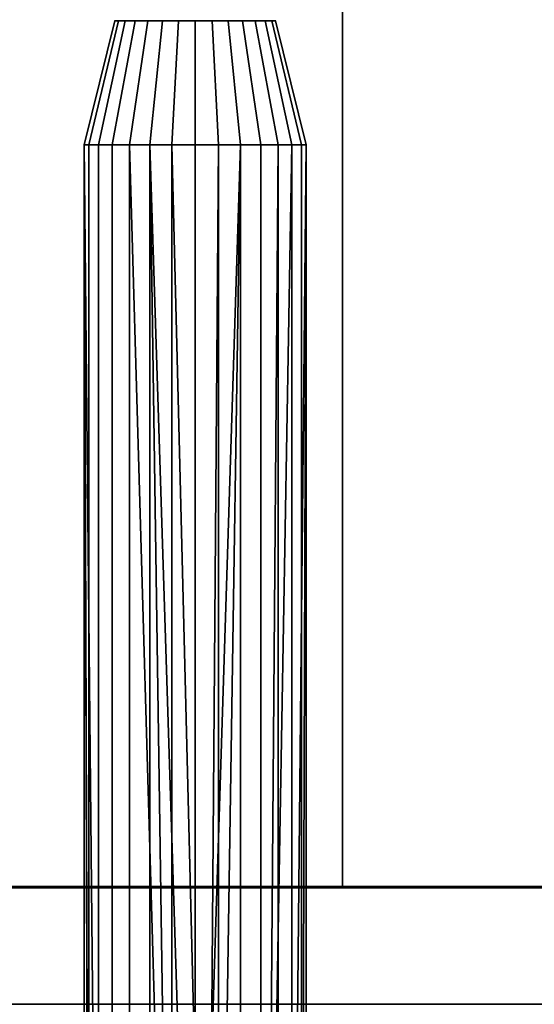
# Model space of a CAD drawing. Header units: millimetres. Extents: x -490 to 6690, y -115 to 152.
# Tile 735 of 1056: x 3430 to 3446, y -10 to 22. Entities that reach past the tile are written whole.
import ezdxf

# ---------------------------------------------------------------- set-up
doc = ezdxf.new("R2010")
doc.units = ezdxf.units.MM
doc.layers.add('151', color=253, linetype='Continuous')

# ---------------------------------------------------------------- blocks, each defined once
blk = doc.blocks.new('UG_SURFACE_003')
at = {"layer": '151', "color": 252, "linetype": 'Continuous', "lineweight": 35}
for points in [[(3590, -6.2, 2202.5), (3590, 133.2, 2202.5), (2410, 133.2, 2202.5), (2410, -6.2, 2202.5)], [(2560, -6.2, 2052.5), (2560, 133.2, 2052.5), (3440, 133.2, 2052.5), (3440, -6.2, 2052.5)], [(3440, -6.2, -7.5), (3440, 133.2, -7.5), (3590, 133.2, -7.5), (3590, -6.2, -7.5)], [(3440, -6.2, 2052.5), (3440, 133.2, 2052.5), (3440, 133.2, -7.5), (3440, -6.2, -7.5)], [(3590, -6.2, 2202.5), (2410, -6.2, 2202.5), (2560, -6.2, 2052.5), (3440, -6.2, 2052.5)], [(3440, -6.2, 2052.5), (3440, -6.2, -7.5), (3590, -6.2, -7.5), (3590, -6.2, 2202.5)]]:
    blk.add_3dface(points, dxfattribs=at)
blk = doc.blocks.new('UG_SURFACE_018')
at = {"layer": '151', "color": 252, "linetype": 'Continuous', "lineweight": 35}
for points in [[(3431.826, 17.684, 1494.388), (3431.67, 17.684, 1495.876), (3432.664, 21.684, 1495.772), (3432.777, 21.684, 1494.696)], [(3431.67, 17.684, 1495.876), (3432.132, 17.684, 1497.3), (3432.998, 21.684, 1496.8), (3432.664, 21.684, 1495.772)], [(3431.826, 17.684, 1516.388), (3431.67, 17.684, 1517.876), (3432.664, 21.684, 1517.772), (3432.777, 21.684, 1516.697)], [(3431.67, 17.684, 1517.876), (3432.132, 17.684, 1519.3), (3432.998, 21.684, 1518.8), (3432.664, 21.684, 1517.772)], [(3432.575, 17.684, 1493.091), (3431.826, 17.684, 1494.388), (3432.777, 21.684, 1494.696), (3433.318, 21.684, 1493.76)], [(3432.575, 17.684, 1515.091), (3431.826, 17.684, 1516.388), (3432.777, 21.684, 1516.697), (3433.318, 21.684, 1515.76)], [(3432.132, 17.684, 1497.3), (3433.134, 17.684, 1498.412), (3433.722, 21.684, 1497.603), (3432.998, 21.684, 1496.8)], [(3432.132, 17.684, 1519.3), (3433.134, 17.684, 1520.412), (3433.722, 21.684, 1519.603), (3432.998, 21.684, 1518.8)], [(3433.786, 17.684, 1492.211), (3432.575, 17.684, 1493.091), (3433.318, 21.684, 1493.76), (3434.192, 21.684, 1493.125)], [(3433.786, 17.684, 1514.211), (3432.575, 17.684, 1515.091), (3433.318, 21.684, 1515.76), (3434.192, 21.684, 1515.125)], [(3433.318, 21.684, 1493.76), (3432.777, 21.684, 1494.696), (3432.664, 21.684, 1495.772), (3435.25, 21.684, 1495.5)], [(3432.664, 21.684, 1495.772), (3432.998, 21.684, 1496.8), (3433.722, 21.684, 1497.603), (3435.25, 21.684, 1495.5)], [(3433.318, 21.684, 1515.76), (3432.777, 21.684, 1516.697), (3432.664, 21.684, 1517.772), (3435.25, 21.684, 1517.5)], [(3432.664, 21.684, 1517.772), (3432.998, 21.684, 1518.8), (3433.722, 21.684, 1519.603), (3435.25, 21.684, 1517.5)], [(3433.134, 17.684, 1498.412), (3434.501, 17.684, 1499.021), (3434.709, 21.684, 1498.043), (3433.722, 21.684, 1497.603)], [(3433.134, 17.684, 1520.412), (3434.501, 17.684, 1521.021), (3434.709, 21.684, 1520.043), (3433.722, 21.684, 1519.603)], [(3435.25, 21.684, 1495.5), (3434.192, 21.684, 1493.125), (3433.318, 21.684, 1493.76)], [(3435.25, 21.684, 1517.5), (3434.192, 21.684, 1515.125), (3433.318, 21.684, 1515.76)], [(3433.722, 21.684, 1497.603), (3434.709, 21.684, 1498.043), (3435.791, 21.684, 1498.043), (3435.25, 21.684, 1495.5)], [(3433.722, 21.684, 1519.603), (3434.709, 21.684, 1520.043), (3435.791, 21.684, 1520.043), (3435.25, 21.684, 1517.5)], [(3435.25, 17.684, 1491.9), (3433.786, 17.684, 1492.211), (3434.192, 21.684, 1493.125), (3435.25, 21.684, 1492.9)], [(3435.25, 17.684, 1513.9), (3433.786, 17.684, 1514.211), (3434.192, 21.684, 1515.125), (3435.25, 21.684, 1514.9)], [(3436.307, 21.684, 1493.125), (3435.25, 21.684, 1492.9), (3434.192, 21.684, 1493.125), (3435.25, 21.684, 1495.5)], [(3436.307, 21.684, 1515.125), (3435.25, 21.684, 1514.9), (3434.192, 21.684, 1515.125), (3435.25, 21.684, 1517.5)], [(3434.501, 17.684, 1499.021), (3435.998, 17.684, 1499.021), (3435.791, 21.684, 1498.043), (3434.709, 21.684, 1498.043)], [(3434.501, 17.684, 1521.021), (3435.998, 17.684, 1521.021), (3435.791, 21.684, 1520.043), (3434.709, 21.684, 1520.043)], [(3435.791, 21.684, 1498.043), (3436.778, 21.684, 1497.603), (3437.502, 21.684, 1496.8), (3435.25, 21.684, 1495.5)], [(3437.502, 21.684, 1496.8), (3437.836, 21.684, 1495.772), (3437.723, 21.684, 1494.696), (3435.25, 21.684, 1495.5)], [(3437.723, 21.684, 1494.696), (3437.182, 21.684, 1493.76), (3436.307, 21.684, 1493.125), (3435.25, 21.684, 1495.5)], [(3436.714, 17.684, 1492.211), (3435.25, 17.684, 1491.9), (3435.25, 21.684, 1492.9), (3436.307, 21.684, 1493.125)], [(3436.714, 17.684, 1514.211), (3435.25, 17.684, 1513.9), (3435.25, 21.684, 1514.9), (3436.307, 21.684, 1515.125)], [(3435.791, 21.684, 1520.043), (3436.778, 21.684, 1519.603), (3437.502, 21.684, 1518.8), (3435.25, 21.684, 1517.5)], [(3437.502, 21.684, 1518.8), (3437.836, 21.684, 1517.772), (3437.723, 21.684, 1516.697), (3435.25, 21.684, 1517.5)], [(3437.723, 21.684, 1516.697), (3437.182, 21.684, 1515.76), (3436.307, 21.684, 1515.125), (3435.25, 21.684, 1517.5)], [(3435.998, 17.684, 1499.021), (3437.366, 17.684, 1498.412), (3436.778, 21.684, 1497.603), (3435.791, 21.684, 1498.043)], [(3435.998, 17.684, 1521.021), (3437.366, 17.684, 1520.412), (3436.778, 21.684, 1519.603), (3435.791, 21.684, 1520.043)], [(3437.925, 17.684, 1493.091), (3436.714, 17.684, 1492.211), (3436.307, 21.684, 1493.125), (3437.182, 21.684, 1493.76)], [(3437.925, 17.684, 1515.091), (3436.714, 17.684, 1514.211), (3436.307, 21.684, 1515.125), (3437.182, 21.684, 1515.76)], [(3437.366, 17.684, 1498.412), (3438.368, 17.684, 1497.3), (3437.502, 21.684, 1496.8), (3436.778, 21.684, 1497.603)], [(3437.366, 17.684, 1520.412), (3438.368, 17.684, 1519.3), (3437.502, 21.684, 1518.8), (3436.778, 21.684, 1519.603)], [(3438.674, 17.684, 1494.388), (3437.925, 17.684, 1493.091), (3437.182, 21.684, 1493.76), (3437.723, 21.684, 1494.696)], [(3438.674, 17.684, 1516.388), (3437.925, 17.684, 1515.091), (3437.182, 21.684, 1515.76), (3437.723, 21.684, 1516.697)], [(3438.368, 17.684, 1497.3), (3438.83, 17.684, 1495.876), (3437.836, 21.684, 1495.772), (3437.502, 21.684, 1496.8)], [(3438.368, 17.684, 1519.3), (3438.83, 17.684, 1517.876), (3437.836, 21.684, 1517.772), (3437.502, 21.684, 1518.8)], [(3438.83, 17.684, 1495.876), (3438.674, 17.684, 1494.388), (3437.723, 21.684, 1494.696), (3437.836, 21.684, 1495.772)], [(3438.83, 17.684, 1517.876), (3438.674, 17.684, 1516.388), (3437.723, 21.684, 1516.697), (3437.836, 21.684, 1517.772)], [(3431.67, 17.684, 1495.876), (3431.826, 17.684, 1494.388), (3431.826, -29.143, 1494.388)], [(3431.826, -29.143, 1494.388), (3431.67, -29.226, 1495.118), (3431.67, 17.684, 1495.876)], [(3431.67, 17.684, 1495.876), (3431.828, -29.143, 1496.617), (3432.132, -28.995, 1497.3)], [(3431.67, 17.684, 1495.876), (3431.67, -29.226, 1495.876), (3431.828, -29.143, 1496.617)], [(3432.132, -28.995, 1497.3), (3432.132, 17.684, 1497.3), (3431.67, 17.684, 1495.876)], [(3431.67, -29.226, 1495.118), (3431.67, -29.226, 1495.876), (3431.67, 17.684, 1495.876)], [(3431.67, 17.684, 1517.876), (3431.826, 17.684, 1516.388), (3431.826, -29.143, 1516.388)], [(3431.826, -29.143, 1516.388), (3431.67, -29.226, 1517.118), (3431.67, 17.684, 1517.876)], [(3431.67, 17.684, 1517.876), (3431.828, -29.143, 1518.618), (3432.132, -28.995, 1519.3)], [(3431.67, 17.684, 1517.876), (3431.67, -29.226, 1517.876), (3431.828, -29.143, 1518.618)], [(3432.132, -28.995, 1519.3), (3432.132, 17.684, 1519.3), (3431.67, 17.684, 1517.876)], [(3431.67, -29.226, 1517.118), (3431.67, -29.226, 1517.876), (3431.67, 17.684, 1517.876)], [(3431.826, -29.143, 1494.388), (3431.826, 17.684, 1494.388), (3432.575, 17.684, 1493.091), (3432.575, -28.81, 1493.091)], [(3431.826, -29.143, 1516.388), (3431.826, 17.684, 1516.388), (3432.575, 17.684, 1515.091), (3432.575, -28.81, 1515.091)], [(3433.134, -28.621, 1498.412), (3433.134, 17.684, 1498.412), (3432.132, 17.684, 1497.3), (3432.132, -28.995, 1497.3)], [(3433.134, -28.621, 1520.412), (3433.134, 17.684, 1520.412), (3432.132, 17.684, 1519.3), (3432.132, -28.995, 1519.3)], [(3432.575, -28.81, 1493.091), (3432.575, 17.684, 1493.091), (3433.786, 17.684, 1492.211), (3433.786, -28.461, 1492.211)], [(3432.575, -28.81, 1515.091), (3432.575, 17.684, 1515.091), (3433.786, 17.684, 1514.211), (3433.786, -28.461, 1514.211)], [(3433.134, 17.684, 1498.412), (3433.134, -28.621, 1498.412), (3434.467, -28.361, 1499.006)], [(3434.467, -28.361, 1499.006), (3434.501, -28.354, 1499.021), (3434.501, 17.684, 1499.021), (3433.134, 17.684, 1498.412)], [(3433.134, 17.684, 1520.412), (3433.134, -28.621, 1520.412), (3434.467, -28.361, 1521.006)], [(3434.467, -28.361, 1521.006), (3434.501, -28.354, 1521.021), (3434.501, 17.684, 1521.021), (3433.134, 17.684, 1520.412)], [(3433.786, 17.684, 1492.211), (3435.25, 17.684, 1491.9), (3435.25, -28.316, 1491.9)], [(3435.25, -28.316, 1491.9), (3434.466, -28.357, 1491.986), (3433.786, 17.684, 1492.211)], [(3434.466, -28.357, 1491.986), (3433.786, -28.461, 1492.211), (3433.786, 17.684, 1492.211)], [(3433.786, 17.684, 1514.211), (3435.25, 17.684, 1513.9), (3435.25, -28.316, 1513.9)], [(3435.25, -28.316, 1513.9), (3434.466, -28.357, 1513.986), (3433.786, 17.684, 1514.211)], [(3434.466, -28.357, 1513.986), (3433.786, -28.461, 1514.211), (3433.786, 17.684, 1514.211)], [(3434.501, 17.684, 1499.021), (3434.501, -28.354, 1499.021), (3435.647, -28.327, 1499.078)], [(3435.647, -28.327, 1499.078), (3435.998, 17.684, 1499.021), (3434.501, 17.684, 1499.021)], [(3434.501, 17.684, 1521.021), (3434.501, -28.354, 1521.021), (3435.647, -28.327, 1521.078)], [(3435.647, -28.327, 1521.078), (3435.998, 17.684, 1521.021), (3434.501, 17.684, 1521.021)], [(3436.714, 17.684, 1492.211), (3436.004, -28.354, 1491.98), (3435.25, -28.316, 1491.9)], [(3435.25, -28.316, 1491.9), (3435.25, 17.684, 1491.9), (3436.714, 17.684, 1492.211)], [(3436.714, 17.684, 1514.211), (3436.004, -28.354, 1513.98), (3435.25, -28.316, 1513.9)], [(3435.25, -28.316, 1513.9), (3435.25, 17.684, 1513.9), (3436.714, 17.684, 1514.211)], [(3435.647, -28.327, 1499.078), (3435.998, -28.354, 1499.021), (3435.998, 17.684, 1499.021)], [(3435.647, -28.327, 1521.078), (3435.998, -28.354, 1521.021), (3435.998, 17.684, 1521.021)], [(3437.366, -28.621, 1498.412), (3437.366, 17.684, 1498.412), (3435.998, 17.684, 1499.021), (3435.998, -28.354, 1499.021)], [(3437.366, -28.621, 1520.412), (3437.366, 17.684, 1520.412), (3435.998, 17.684, 1521.021), (3435.998, -28.354, 1521.021)], [(3436.714, 17.684, 1492.211), (3436.714, -28.461, 1492.211), (3436.004, -28.354, 1491.98)], [(3436.714, 17.684, 1514.211), (3436.714, -28.461, 1514.211), (3436.004, -28.354, 1513.98)], [(3437.561, -28.705, 1492.827), (3436.714, -28.461, 1492.211), (3436.714, 17.684, 1492.211), (3437.925, 17.684, 1493.091)], [(3437.561, -28.705, 1514.827), (3436.714, -28.461, 1514.211), (3436.714, 17.684, 1514.211), (3437.925, 17.684, 1515.091)], [(3438.368, 17.684, 1497.3), (3437.366, 17.684, 1498.412), (3437.366, -28.621, 1498.412), (3437.563, -28.695, 1498.193)], [(3438.368, 17.684, 1519.3), (3437.366, 17.684, 1520.412), (3437.366, -28.621, 1520.412), (3437.563, -28.695, 1520.193)], [(3437.925, 17.684, 1493.091), (3437.925, -28.81, 1493.091), (3437.561, -28.705, 1492.827)], [(3437.925, 17.684, 1515.091), (3437.925, -28.81, 1515.091), (3437.561, -28.705, 1514.827)], [(3437.563, -28.695, 1498.193), (3438.368, -28.995, 1497.3), (3438.368, 17.684, 1497.3)], [(3437.563, -28.695, 1520.193), (3438.368, -28.995, 1519.3), (3438.368, 17.684, 1519.3)], [(3437.925, -28.81, 1493.091), (3437.925, 17.684, 1493.091), (3438.674, 17.684, 1494.388), (3438.674, -29.143, 1494.388)], [(3437.925, -28.81, 1515.091), (3437.925, 17.684, 1515.091), (3438.674, 17.684, 1516.388), (3438.674, -29.143, 1516.388)], [(3438.83, 17.684, 1495.876), (3438.368, 17.684, 1497.3), (3438.368, -28.995, 1497.3)], [(3438.368, -28.995, 1497.3), (3438.672, -29.143, 1496.617), (3438.83, 17.684, 1495.876)], [(3438.83, 17.684, 1517.876), (3438.368, 17.684, 1519.3), (3438.368, -28.995, 1519.3)], [(3438.368, -28.995, 1519.3), (3438.672, -29.143, 1518.617), (3438.83, 17.684, 1517.876)], [(3438.672, -29.143, 1496.617), (3438.83, -29.226, 1495.876), (3438.83, 17.684, 1495.876)], [(3438.672, -29.143, 1518.617), (3438.83, -29.226, 1517.876), (3438.83, 17.684, 1517.876)], [(3438.83, 17.684, 1495.876), (3438.83, -29.226, 1495.124), (3438.674, -29.143, 1494.388)], [(3438.674, -29.143, 1494.388), (3438.674, 17.684, 1494.388), (3438.83, 17.684, 1495.876)], [(3438.83, 17.684, 1517.876), (3438.83, -29.226, 1517.124), (3438.674, -29.143, 1516.388)], [(3438.674, -29.143, 1516.388), (3438.674, 17.684, 1516.388), (3438.83, 17.684, 1517.876)], [(3438.83, 17.684, 1495.876), (3438.83, -29.226, 1495.876), (3438.83, -29.226, 1495.124)], [(3438.83, 17.684, 1517.876), (3438.83, -29.226, 1517.876), (3438.83, -29.226, 1517.124)]]:
    blk.add_3dface(points, dxfattribs=at)
blk = doc.blocks.new('UG_SURFACE_019')
at = {"layer": '151', "color": 252, "linetype": 'Continuous', "lineweight": 35}
for points in [[(3431.826, 17.684, 1744.388), (3431.67, 17.684, 1745.876), (3432.664, 21.684, 1745.772), (3432.777, 21.684, 1744.696)], [(3431.67, 17.684, 1745.876), (3432.132, 17.684, 1747.3), (3432.998, 21.684, 1746.8), (3432.664, 21.684, 1745.772)], [(3431.826, 17.684, 1766.388), (3431.67, 17.684, 1767.876), (3432.664, 21.684, 1767.772), (3432.777, 21.684, 1766.697)], [(3431.67, 17.684, 1767.876), (3432.132, 17.684, 1769.3), (3432.998, 21.684, 1768.8), (3432.664, 21.684, 1767.772)], [(3432.575, 17.684, 1743.091), (3431.826, 17.684, 1744.388), (3432.777, 21.684, 1744.696), (3433.318, 21.684, 1743.76)], [(3432.575, 17.684, 1765.091), (3431.826, 17.684, 1766.388), (3432.777, 21.684, 1766.697), (3433.318, 21.684, 1765.76)], [(3432.132, 17.684, 1747.3), (3433.134, 17.684, 1748.412), (3433.722, 21.684, 1747.603), (3432.998, 21.684, 1746.8)], [(3432.132, 17.684, 1769.3), (3433.134, 17.684, 1770.412), (3433.722, 21.684, 1769.603), (3432.998, 21.684, 1768.8)], [(3433.786, 17.684, 1742.211), (3432.575, 17.684, 1743.091), (3433.318, 21.684, 1743.76), (3434.192, 21.684, 1743.125)], [(3433.786, 17.684, 1764.211), (3432.575, 17.684, 1765.091), (3433.318, 21.684, 1765.76), (3434.192, 21.684, 1765.125)], [(3433.318, 21.684, 1743.76), (3432.777, 21.684, 1744.696), (3432.664, 21.684, 1745.772), (3435.25, 21.684, 1745.5)], [(3432.664, 21.684, 1745.772), (3432.998, 21.684, 1746.8), (3433.722, 21.684, 1747.603), (3435.25, 21.684, 1745.5)], [(3433.318, 21.684, 1765.76), (3432.777, 21.684, 1766.697), (3432.664, 21.684, 1767.772), (3435.25, 21.684, 1767.5)], [(3432.664, 21.684, 1767.772), (3432.998, 21.684, 1768.8), (3433.722, 21.684, 1769.603), (3435.25, 21.684, 1767.5)], [(3433.134, 17.684, 1748.412), (3434.501, 17.684, 1749.021), (3434.709, 21.684, 1748.043), (3433.722, 21.684, 1747.603)], [(3433.134, 17.684, 1770.412), (3434.501, 17.684, 1771.021), (3434.709, 21.684, 1770.043), (3433.722, 21.684, 1769.603)], [(3435.25, 21.684, 1745.5), (3434.192, 21.684, 1743.125), (3433.318, 21.684, 1743.76)], [(3435.25, 21.684, 1767.5), (3434.192, 21.684, 1765.125), (3433.318, 21.684, 1765.76)], [(3433.722, 21.684, 1747.603), (3434.709, 21.684, 1748.043), (3435.791, 21.684, 1748.043), (3435.25, 21.684, 1745.5)], [(3433.722, 21.684, 1769.603), (3434.709, 21.684, 1770.043), (3435.791, 21.684, 1770.043), (3435.25, 21.684, 1767.5)], [(3435.25, 17.684, 1741.9), (3433.786, 17.684, 1742.211), (3434.192, 21.684, 1743.125), (3435.25, 21.684, 1742.9)], [(3435.25, 17.684, 1763.9), (3433.786, 17.684, 1764.211), (3434.192, 21.684, 1765.125), (3435.25, 21.684, 1764.9)], [(3436.307, 21.684, 1743.125), (3435.25, 21.684, 1742.9), (3434.192, 21.684, 1743.125), (3435.25, 21.684, 1745.5)], [(3436.307, 21.684, 1765.125), (3435.25, 21.684, 1764.9), (3434.192, 21.684, 1765.125), (3435.25, 21.684, 1767.5)], [(3434.501, 17.684, 1749.021), (3435.998, 17.684, 1749.021), (3435.791, 21.684, 1748.043), (3434.709, 21.684, 1748.043)], [(3434.501, 17.684, 1771.021), (3435.998, 17.684, 1771.021), (3435.791, 21.684, 1770.043), (3434.709, 21.684, 1770.043)], [(3435.791, 21.684, 1748.043), (3436.778, 21.684, 1747.603), (3437.502, 21.684, 1746.8), (3435.25, 21.684, 1745.5)], [(3437.502, 21.684, 1746.8), (3437.836, 21.684, 1745.772), (3437.723, 21.684, 1744.696), (3435.25, 21.684, 1745.5)], [(3437.723, 21.684, 1744.696), (3437.182, 21.684, 1743.76), (3436.307, 21.684, 1743.125), (3435.25, 21.684, 1745.5)], [(3436.714, 17.684, 1742.211), (3435.25, 17.684, 1741.9), (3435.25, 21.684, 1742.9), (3436.307, 21.684, 1743.125)], [(3436.714, 17.684, 1764.211), (3435.25, 17.684, 1763.9), (3435.25, 21.684, 1764.9), (3436.307, 21.684, 1765.125)], [(3435.791, 21.684, 1770.043), (3436.778, 21.684, 1769.603), (3437.502, 21.684, 1768.8), (3435.25, 21.684, 1767.5)], [(3437.502, 21.684, 1768.8), (3437.836, 21.684, 1767.772), (3437.723, 21.684, 1766.697), (3435.25, 21.684, 1767.5)], [(3437.723, 21.684, 1766.697), (3437.182, 21.684, 1765.76), (3436.307, 21.684, 1765.125), (3435.25, 21.684, 1767.5)], [(3435.998, 17.684, 1749.021), (3437.366, 17.684, 1748.412), (3436.778, 21.684, 1747.603), (3435.791, 21.684, 1748.043)], [(3435.998, 17.684, 1771.021), (3437.366, 17.684, 1770.412), (3436.778, 21.684, 1769.603), (3435.791, 21.684, 1770.043)], [(3437.925, 17.684, 1743.091), (3436.714, 17.684, 1742.211), (3436.307, 21.684, 1743.125), (3437.182, 21.684, 1743.76)], [(3437.925, 17.684, 1765.091), (3436.714, 17.684, 1764.211), (3436.307, 21.684, 1765.125), (3437.182, 21.684, 1765.76)], [(3437.366, 17.684, 1748.412), (3438.368, 17.684, 1747.3), (3437.502, 21.684, 1746.8), (3436.778, 21.684, 1747.603)], [(3437.366, 17.684, 1770.412), (3438.368, 17.684, 1769.3), (3437.502, 21.684, 1768.8), (3436.778, 21.684, 1769.603)], [(3438.674, 17.684, 1744.388), (3437.925, 17.684, 1743.091), (3437.182, 21.684, 1743.76), (3437.723, 21.684, 1744.696)], [(3438.674, 17.684, 1766.388), (3437.925, 17.684, 1765.091), (3437.182, 21.684, 1765.76), (3437.723, 21.684, 1766.697)], [(3438.368, 17.684, 1747.3), (3438.83, 17.684, 1745.876), (3437.836, 21.684, 1745.772), (3437.502, 21.684, 1746.8)], [(3438.368, 17.684, 1769.3), (3438.83, 17.684, 1767.876), (3437.836, 21.684, 1767.772), (3437.502, 21.684, 1768.8)], [(3438.83, 17.684, 1745.876), (3438.674, 17.684, 1744.388), (3437.723, 21.684, 1744.696), (3437.836, 21.684, 1745.772)], [(3438.83, 17.684, 1767.876), (3438.674, 17.684, 1766.388), (3437.723, 21.684, 1766.697), (3437.836, 21.684, 1767.772)], [(3431.67, 17.684, 1745.876), (3431.826, 17.684, 1744.388), (3431.826, -29.143, 1744.388)], [(3431.826, -29.143, 1744.388), (3431.67, -29.226, 1745.118), (3431.67, 17.684, 1745.876)], [(3431.67, 17.684, 1745.876), (3431.828, -29.143, 1746.617), (3432.132, -28.995, 1747.3)], [(3431.67, 17.684, 1745.876), (3431.67, -29.226, 1745.876), (3431.828, -29.143, 1746.617)], [(3432.132, -28.995, 1747.3), (3432.132, 17.684, 1747.3), (3431.67, 17.684, 1745.876)], [(3431.67, -29.226, 1745.118), (3431.67, -29.226, 1745.876), (3431.67, 17.684, 1745.876)], [(3431.67, 17.684, 1767.876), (3431.826, 17.684, 1766.388), (3431.826, -29.143, 1766.388)], [(3431.826, -29.143, 1766.388), (3431.67, -29.226, 1767.118), (3431.67, 17.684, 1767.876)], [(3431.67, 17.684, 1767.876), (3431.828, -29.143, 1768.618), (3432.132, -28.995, 1769.3)], [(3431.67, 17.684, 1767.876), (3431.67, -29.226, 1767.876), (3431.828, -29.143, 1768.618)], [(3432.132, -28.995, 1769.3), (3432.132, 17.684, 1769.3), (3431.67, 17.684, 1767.876)], [(3431.67, -29.226, 1767.118), (3431.67, -29.226, 1767.876), (3431.67, 17.684, 1767.876)], [(3431.826, -29.143, 1744.388), (3431.826, 17.684, 1744.388), (3432.575, 17.684, 1743.091), (3432.575, -28.81, 1743.091)], [(3431.826, -29.143, 1766.388), (3431.826, 17.684, 1766.388), (3432.575, 17.684, 1765.091), (3432.575, -28.81, 1765.091)], [(3433.134, -28.621, 1748.412), (3433.134, 17.684, 1748.412), (3432.132, 17.684, 1747.3), (3432.132, -28.995, 1747.3)], [(3433.134, -28.621, 1770.412), (3433.134, 17.684, 1770.412), (3432.132, 17.684, 1769.3), (3432.132, -28.995, 1769.3)], [(3432.575, -28.81, 1743.091), (3432.575, 17.684, 1743.091), (3433.786, 17.684, 1742.211), (3433.786, -28.461, 1742.211)], [(3432.575, -28.81, 1765.091), (3432.575, 17.684, 1765.091), (3433.786, 17.684, 1764.211), (3433.786, -28.461, 1764.211)], [(3433.134, 17.684, 1748.412), (3433.134, -28.621, 1748.412), (3434.467, -28.361, 1749.006)], [(3434.467, -28.361, 1749.006), (3434.501, -28.354, 1749.021), (3434.501, 17.684, 1749.021), (3433.134, 17.684, 1748.412)], [(3433.134, 17.684, 1770.412), (3433.134, -28.621, 1770.412), (3434.467, -28.361, 1771.006)], [(3434.467, -28.361, 1771.006), (3434.501, -28.354, 1771.021), (3434.501, 17.684, 1771.021), (3433.134, 17.684, 1770.412)], [(3433.786, 17.684, 1742.211), (3435.25, 17.684, 1741.9), (3435.25, -28.316, 1741.9)], [(3435.25, -28.316, 1741.9), (3434.466, -28.357, 1741.986), (3433.786, 17.684, 1742.211)], [(3434.466, -28.357, 1741.986), (3433.786, -28.461, 1742.211), (3433.786, 17.684, 1742.211)], [(3433.786, 17.684, 1764.211), (3435.25, 17.684, 1763.9), (3435.25, -28.316, 1763.9)], [(3435.25, -28.316, 1763.9), (3434.466, -28.357, 1763.986), (3433.786, 17.684, 1764.211)], [(3434.466, -28.357, 1763.986), (3433.786, -28.461, 1764.211), (3433.786, 17.684, 1764.211)], [(3434.501, 17.684, 1749.021), (3434.501, -28.354, 1749.021), (3435.647, -28.327, 1749.078)], [(3435.647, -28.327, 1749.078), (3435.998, 17.684, 1749.021), (3434.501, 17.684, 1749.021)], [(3434.501, 17.684, 1771.021), (3434.501, -28.354, 1771.021), (3435.647, -28.327, 1771.078)], [(3435.647, -28.327, 1771.078), (3435.998, 17.684, 1771.021), (3434.501, 17.684, 1771.021)], [(3436.714, 17.684, 1742.211), (3436.004, -28.354, 1741.98), (3435.25, -28.316, 1741.9)], [(3435.25, -28.316, 1741.9), (3435.25, 17.684, 1741.9), (3436.714, 17.684, 1742.211)], [(3436.714, 17.684, 1764.211), (3436.004, -28.354, 1763.98), (3435.25, -28.316, 1763.9)], [(3435.25, -28.316, 1763.9), (3435.25, 17.684, 1763.9), (3436.714, 17.684, 1764.211)], [(3435.647, -28.327, 1749.078), (3435.998, -28.354, 1749.021), (3435.998, 17.684, 1749.021)], [(3435.647, -28.327, 1771.078), (3435.998, -28.354, 1771.021), (3435.998, 17.684, 1771.021)], [(3437.366, -28.621, 1748.412), (3437.366, 17.684, 1748.412), (3435.998, 17.684, 1749.021), (3435.998, -28.354, 1749.021)], [(3437.366, -28.621, 1770.412), (3437.366, 17.684, 1770.412), (3435.998, 17.684, 1771.021), (3435.998, -28.354, 1771.021)], [(3436.714, 17.684, 1742.211), (3436.714, -28.461, 1742.211), (3436.004, -28.354, 1741.98)], [(3436.714, 17.684, 1764.211), (3436.714, -28.461, 1764.211), (3436.004, -28.354, 1763.98)], [(3437.561, -28.705, 1742.827), (3436.714, -28.461, 1742.211), (3436.714, 17.684, 1742.211), (3437.925, 17.684, 1743.091)], [(3437.561, -28.705, 1764.827), (3436.714, -28.461, 1764.211), (3436.714, 17.684, 1764.211), (3437.925, 17.684, 1765.091)], [(3438.368, 17.684, 1747.3), (3437.366, 17.684, 1748.412), (3437.366, -28.621, 1748.412), (3437.563, -28.695, 1748.193)], [(3438.368, 17.684, 1769.3), (3437.366, 17.684, 1770.412), (3437.366, -28.621, 1770.412), (3437.563, -28.695, 1770.193)], [(3437.925, 17.684, 1743.091), (3437.925, -28.81, 1743.091), (3437.561, -28.705, 1742.827)], [(3437.925, 17.684, 1765.091), (3437.925, -28.81, 1765.091), (3437.561, -28.705, 1764.827)], [(3437.563, -28.695, 1748.193), (3438.368, -28.995, 1747.3), (3438.368, 17.684, 1747.3)], [(3437.563, -28.695, 1770.193), (3438.368, -28.995, 1769.3), (3438.368, 17.684, 1769.3)], [(3437.925, -28.81, 1743.091), (3437.925, 17.684, 1743.091), (3438.674, 17.684, 1744.388), (3438.674, -29.143, 1744.388)], [(3437.925, -28.81, 1765.091), (3437.925, 17.684, 1765.091), (3438.674, 17.684, 1766.388), (3438.674, -29.143, 1766.388)], [(3438.83, 17.684, 1745.876), (3438.368, 17.684, 1747.3), (3438.368, -28.995, 1747.3)], [(3438.368, -28.995, 1747.3), (3438.672, -29.143, 1746.617), (3438.83, 17.684, 1745.876)], [(3438.83, 17.684, 1767.876), (3438.368, 17.684, 1769.3), (3438.368, -28.995, 1769.3)], [(3438.368, -28.995, 1769.3), (3438.672, -29.143, 1768.617), (3438.83, 17.684, 1767.876)], [(3438.672, -29.143, 1746.617), (3438.83, -29.226, 1745.876), (3438.83, 17.684, 1745.876)], [(3438.672, -29.143, 1768.617), (3438.83, -29.226, 1767.876), (3438.83, 17.684, 1767.876)], [(3438.83, 17.684, 1745.876), (3438.83, -29.226, 1745.124), (3438.674, -29.143, 1744.388)], [(3438.674, -29.143, 1744.388), (3438.674, 17.684, 1744.388), (3438.83, 17.684, 1745.876)], [(3438.83, 17.684, 1767.876), (3438.83, -29.226, 1767.124), (3438.674, -29.143, 1766.388)], [(3438.674, -29.143, 1766.388), (3438.674, 17.684, 1766.388), (3438.83, 17.684, 1767.876)], [(3438.83, 17.684, 1745.876), (3438.83, -29.226, 1745.876), (3438.83, -29.226, 1745.124)], [(3438.83, 17.684, 1767.876), (3438.83, -29.226, 1767.876), (3438.83, -29.226, 1767.124)]]:
    blk.add_3dface(points, dxfattribs=at)
blk = doc.blocks.new('UG_SURFACE_021')
at = {"layer": '151', "color": 252, "linetype": 'Continuous', "lineweight": 35}
for points in [[(3431.826, 17.684, 309.388), (3431.67, 17.684, 310.876), (3432.664, 21.684, 310.772), (3432.777, 21.684, 309.697)], [(3431.67, 17.684, 310.876), (3432.132, 17.684, 312.3), (3432.998, 21.684, 311.8), (3432.664, 21.684, 310.772)], [(3431.826, 17.684, 331.388), (3431.67, 17.684, 332.876), (3432.664, 21.684, 332.772), (3432.777, 21.684, 331.697)], [(3431.67, 17.684, 332.876), (3432.132, 17.684, 334.3), (3432.998, 21.684, 333.8), (3432.664, 21.684, 332.772)], [(3432.575, 17.684, 308.091), (3431.826, 17.684, 309.388), (3432.777, 21.684, 309.697), (3433.318, 21.684, 308.76)], [(3432.575, 17.684, 330.091), (3431.826, 17.684, 331.388), (3432.777, 21.684, 331.697), (3433.318, 21.684, 330.76)], [(3432.132, 17.684, 312.3), (3433.134, 17.684, 313.412), (3433.722, 21.684, 312.603), (3432.998, 21.684, 311.8)], [(3432.132, 17.684, 334.3), (3433.134, 17.684, 335.412), (3433.722, 21.684, 334.603), (3432.998, 21.684, 333.8)], [(3433.786, 17.684, 307.211), (3432.575, 17.684, 308.091), (3433.318, 21.684, 308.76), (3434.192, 21.684, 308.125)], [(3433.786, 17.684, 329.211), (3432.575, 17.684, 330.091), (3433.318, 21.684, 330.76), (3434.192, 21.684, 330.125)], [(3433.318, 21.684, 308.76), (3432.777, 21.684, 309.697), (3432.664, 21.684, 310.772), (3435.25, 21.684, 310.5)], [(3432.664, 21.684, 310.772), (3432.998, 21.684, 311.8), (3433.722, 21.684, 312.603), (3435.25, 21.684, 310.5)], [(3433.318, 21.684, 330.76), (3432.777, 21.684, 331.697), (3432.664, 21.684, 332.772), (3435.25, 21.684, 332.5)], [(3432.664, 21.684, 332.772), (3432.998, 21.684, 333.8), (3433.722, 21.684, 334.603), (3435.25, 21.684, 332.5)], [(3433.134, 17.684, 313.412), (3434.501, 17.684, 314.021), (3434.709, 21.684, 313.043), (3433.722, 21.684, 312.603)], [(3433.134, 17.684, 335.412), (3434.501, 17.684, 336.021), (3434.709, 21.684, 335.043), (3433.722, 21.684, 334.603)], [(3435.25, 21.684, 310.5), (3434.192, 21.684, 308.125), (3433.318, 21.684, 308.76)], [(3435.25, 21.684, 332.5), (3434.192, 21.684, 330.125), (3433.318, 21.684, 330.76)], [(3433.722, 21.684, 312.603), (3434.709, 21.684, 313.043), (3435.791, 21.684, 313.043), (3435.25, 21.684, 310.5)], [(3433.722, 21.684, 334.603), (3434.709, 21.684, 335.043), (3435.791, 21.684, 335.043), (3435.25, 21.684, 332.5)], [(3435.25, 17.684, 306.9), (3433.786, 17.684, 307.211), (3434.192, 21.684, 308.125), (3435.25, 21.684, 307.9)], [(3435.25, 17.684, 328.9), (3433.786, 17.684, 329.211), (3434.192, 21.684, 330.125), (3435.25, 21.684, 329.9)], [(3436.307, 21.684, 308.125), (3435.25, 21.684, 307.9), (3434.192, 21.684, 308.125), (3435.25, 21.684, 310.5)], [(3436.307, 21.684, 330.125), (3435.25, 21.684, 329.9), (3434.192, 21.684, 330.125), (3435.25, 21.684, 332.5)], [(3434.501, 17.684, 314.021), (3435.998, 17.684, 314.021), (3435.791, 21.684, 313.043), (3434.709, 21.684, 313.043)], [(3434.501, 17.684, 336.021), (3435.998, 17.684, 336.021), (3435.791, 21.684, 335.043), (3434.709, 21.684, 335.043)], [(3435.791, 21.684, 313.043), (3436.778, 21.684, 312.603), (3437.502, 21.684, 311.8), (3435.25, 21.684, 310.5)], [(3437.502, 21.684, 311.8), (3437.836, 21.684, 310.772), (3437.723, 21.684, 309.697), (3435.25, 21.684, 310.5)], [(3437.723, 21.684, 309.697), (3437.182, 21.684, 308.76), (3436.307, 21.684, 308.125), (3435.25, 21.684, 310.5)], [(3436.714, 17.684, 307.211), (3435.25, 17.684, 306.9), (3435.25, 21.684, 307.9), (3436.307, 21.684, 308.125)], [(3436.714, 17.684, 329.211), (3435.25, 17.684, 328.9), (3435.25, 21.684, 329.9), (3436.307, 21.684, 330.125)], [(3435.791, 21.684, 335.043), (3436.778, 21.684, 334.603), (3437.502, 21.684, 333.8), (3435.25, 21.684, 332.5)], [(3437.502, 21.684, 333.8), (3437.836, 21.684, 332.772), (3437.723, 21.684, 331.697), (3435.25, 21.684, 332.5)], [(3437.723, 21.684, 331.697), (3437.182, 21.684, 330.76), (3436.307, 21.684, 330.125), (3435.25, 21.684, 332.5)], [(3435.998, 17.684, 314.021), (3437.366, 17.684, 313.412), (3436.778, 21.684, 312.603), (3435.791, 21.684, 313.043)], [(3435.998, 17.684, 336.021), (3437.366, 17.684, 335.412), (3436.778, 21.684, 334.603), (3435.791, 21.684, 335.043)], [(3437.925, 17.684, 308.091), (3436.714, 17.684, 307.211), (3436.307, 21.684, 308.125), (3437.182, 21.684, 308.76)], [(3437.925, 17.684, 330.091), (3436.714, 17.684, 329.211), (3436.307, 21.684, 330.125), (3437.182, 21.684, 330.76)], [(3437.366, 17.684, 313.412), (3438.368, 17.684, 312.3), (3437.502, 21.684, 311.8), (3436.778, 21.684, 312.603)], [(3437.366, 17.684, 335.412), (3438.368, 17.684, 334.3), (3437.502, 21.684, 333.8), (3436.778, 21.684, 334.603)], [(3438.674, 17.684, 309.388), (3437.925, 17.684, 308.091), (3437.182, 21.684, 308.76), (3437.723, 21.684, 309.697)], [(3438.674, 17.684, 331.388), (3437.925, 17.684, 330.091), (3437.182, 21.684, 330.76), (3437.723, 21.684, 331.697)], [(3438.368, 17.684, 312.3), (3438.83, 17.684, 310.876), (3437.836, 21.684, 310.772), (3437.502, 21.684, 311.8)], [(3438.368, 17.684, 334.3), (3438.83, 17.684, 332.876), (3437.836, 21.684, 332.772), (3437.502, 21.684, 333.8)], [(3438.83, 17.684, 310.876), (3438.674, 17.684, 309.388), (3437.723, 21.684, 309.697), (3437.836, 21.684, 310.772)], [(3438.83, 17.684, 332.876), (3438.674, 17.684, 331.388), (3437.723, 21.684, 331.697), (3437.836, 21.684, 332.772)], [(3431.67, 17.684, 310.876), (3431.826, 17.684, 309.388), (3431.826, -29.143, 309.388)], [(3431.826, -29.143, 309.388), (3431.67, -29.226, 310.118), (3431.67, 17.684, 310.876)], [(3431.67, 17.684, 310.876), (3431.828, -29.143, 311.617), (3432.132, -28.995, 312.3)], [(3431.67, 17.684, 310.876), (3431.67, -29.226, 310.876), (3431.828, -29.143, 311.617)], [(3432.132, -28.995, 312.3), (3432.132, 17.684, 312.3), (3431.67, 17.684, 310.876)], [(3431.67, -29.226, 310.118), (3431.67, -29.226, 310.876), (3431.67, 17.684, 310.876)], [(3431.67, 17.684, 332.876), (3431.826, 17.684, 331.388), (3431.826, -29.143, 331.388)], [(3431.826, -29.143, 331.388), (3431.67, -29.226, 332.118), (3431.67, 17.684, 332.876)], [(3431.67, 17.684, 332.876), (3431.828, -29.143, 333.617), (3432.132, -28.995, 334.3)], [(3431.67, 17.684, 332.876), (3431.67, -29.226, 332.876), (3431.828, -29.143, 333.617)], [(3432.132, -28.995, 334.3), (3432.132, 17.684, 334.3), (3431.67, 17.684, 332.876)], [(3431.67, -29.226, 332.118), (3431.67, -29.226, 332.876), (3431.67, 17.684, 332.876)], [(3431.826, -29.143, 309.388), (3431.826, 17.684, 309.388), (3432.575, 17.684, 308.091), (3432.575, -28.81, 308.091)], [(3431.826, -29.143, 331.388), (3431.826, 17.684, 331.388), (3432.575, 17.684, 330.091), (3432.575, -28.81, 330.091)], [(3433.134, -28.621, 313.412), (3433.134, 17.684, 313.412), (3432.132, 17.684, 312.3), (3432.132, -28.995, 312.3)], [(3433.134, -28.621, 335.412), (3433.134, 17.684, 335.412), (3432.132, 17.684, 334.3), (3432.132, -28.995, 334.3)], [(3432.575, -28.81, 308.091), (3432.575, 17.684, 308.091), (3433.786, 17.684, 307.211), (3433.786, -28.461, 307.211)], [(3432.575, -28.81, 330.091), (3432.575, 17.684, 330.091), (3433.786, 17.684, 329.211), (3433.786, -28.461, 329.211)], [(3433.134, 17.684, 313.412), (3433.134, -28.621, 313.412), (3434.467, -28.361, 314.006)], [(3434.467, -28.361, 314.006), (3434.501, -28.354, 314.021), (3434.501, 17.684, 314.021), (3433.134, 17.684, 313.412)], [(3433.134, 17.684, 335.412), (3433.134, -28.621, 335.412), (3434.467, -28.361, 336.006)], [(3434.467, -28.361, 336.006), (3434.501, -28.354, 336.021), (3434.501, 17.684, 336.021), (3433.134, 17.684, 335.412)], [(3433.786, 17.684, 307.211), (3435.25, 17.684, 306.9), (3435.25, -28.316, 306.9)], [(3435.25, -28.316, 306.9), (3434.466, -28.357, 306.986), (3433.786, 17.684, 307.211)], [(3434.466, -28.357, 306.986), (3433.786, -28.461, 307.211), (3433.786, 17.684, 307.211)], [(3433.786, 17.684, 329.211), (3435.25, 17.684, 328.9), (3435.25, -28.316, 328.9)], [(3435.25, -28.316, 328.9), (3434.466, -28.357, 328.986), (3433.786, 17.684, 329.211)], [(3434.466, -28.357, 328.986), (3433.786, -28.461, 329.211), (3433.786, 17.684, 329.211)], [(3434.501, 17.684, 314.021), (3434.501, -28.354, 314.021), (3435.647, -28.327, 314.078)], [(3435.647, -28.327, 314.078), (3435.998, 17.684, 314.021), (3434.501, 17.684, 314.021)], [(3434.501, 17.684, 336.021), (3434.501, -28.354, 336.021), (3435.647, -28.327, 336.078)], [(3435.647, -28.327, 336.078), (3435.998, 17.684, 336.021), (3434.501, 17.684, 336.021)], [(3436.714, 17.684, 307.211), (3436.004, -28.354, 306.98), (3435.25, -28.316, 306.9)], [(3435.25, -28.316, 306.9), (3435.25, 17.684, 306.9), (3436.714, 17.684, 307.211)], [(3436.714, 17.684, 329.211), (3436.004, -28.354, 328.98), (3435.25, -28.316, 328.9)], [(3435.25, -28.316, 328.9), (3435.25, 17.684, 328.9), (3436.714, 17.684, 329.211)], [(3435.647, -28.327, 314.078), (3435.998, -28.354, 314.021), (3435.998, 17.684, 314.021)], [(3435.647, -28.327, 336.078), (3435.998, -28.354, 336.021), (3435.998, 17.684, 336.021)], [(3437.366, -28.621, 313.412), (3437.366, 17.684, 313.412), (3435.998, 17.684, 314.021), (3435.998, -28.354, 314.021)], [(3437.366, -28.621, 335.412), (3437.366, 17.684, 335.412), (3435.998, 17.684, 336.021), (3435.998, -28.354, 336.021)], [(3436.714, 17.684, 307.211), (3436.714, -28.461, 307.211), (3436.004, -28.354, 306.98)], [(3436.714, 17.684, 329.211), (3436.714, -28.461, 329.211), (3436.004, -28.354, 328.98)], [(3437.561, -28.705, 307.827), (3436.714, -28.461, 307.211), (3436.714, 17.684, 307.211), (3437.925, 17.684, 308.091)], [(3437.561, -28.705, 329.827), (3436.714, -28.461, 329.211), (3436.714, 17.684, 329.211), (3437.925, 17.684, 330.091)], [(3438.368, 17.684, 312.3), (3437.366, 17.684, 313.412), (3437.366, -28.621, 313.412), (3437.563, -28.695, 313.193)], [(3438.368, 17.684, 334.3), (3437.366, 17.684, 335.412), (3437.366, -28.621, 335.412), (3437.563, -28.695, 335.193)], [(3437.925, 17.684, 308.091), (3437.925, -28.81, 308.091), (3437.561, -28.705, 307.827)], [(3437.925, 17.684, 330.091), (3437.925, -28.81, 330.091), (3437.561, -28.705, 329.827)], [(3437.563, -28.695, 313.193), (3438.368, -28.995, 312.3), (3438.368, 17.684, 312.3)], [(3437.563, -28.695, 335.193), (3438.368, -28.995, 334.3), (3438.368, 17.684, 334.3)], [(3437.925, -28.81, 308.091), (3437.925, 17.684, 308.091), (3438.674, 17.684, 309.388), (3438.674, -29.143, 309.388)], [(3437.925, -28.81, 330.091), (3437.925, 17.684, 330.091), (3438.674, 17.684, 331.388), (3438.674, -29.143, 331.388)], [(3438.83, 17.684, 310.876), (3438.368, 17.684, 312.3), (3438.368, -28.995, 312.3)], [(3438.368, -28.995, 312.3), (3438.672, -29.143, 311.617), (3438.83, 17.684, 310.876)], [(3438.83, 17.684, 332.876), (3438.368, 17.684, 334.3), (3438.368, -28.995, 334.3)], [(3438.368, -28.995, 334.3), (3438.672, -29.143, 333.617), (3438.83, 17.684, 332.876)], [(3438.672, -29.143, 311.617), (3438.83, -29.226, 310.876), (3438.83, 17.684, 310.876)], [(3438.672, -29.143, 333.617), (3438.83, -29.226, 332.876), (3438.83, 17.684, 332.876)], [(3438.83, 17.684, 310.876), (3438.83, -29.226, 310.124), (3438.674, -29.143, 309.388)], [(3438.674, -29.143, 309.388), (3438.674, 17.684, 309.388), (3438.83, 17.684, 310.876)], [(3438.83, 17.684, 332.876), (3438.83, -29.226, 332.124), (3438.674, -29.143, 331.388)], [(3438.674, -29.143, 331.388), (3438.674, 17.684, 331.388), (3438.83, 17.684, 332.876)], [(3438.83, 17.684, 310.876), (3438.83, -29.226, 310.876), (3438.83, -29.226, 310.124)], [(3438.83, 17.684, 332.876), (3438.83, -29.226, 332.876), (3438.83, -29.226, 332.124)]]:
    blk.add_3dface(points, dxfattribs=at)
blk = doc.blocks.new('UG_SURFACE_229')
at = {"layer": '151', "color": 41, "linetype": 'Continuous', "lineweight": 35}
for points in [[(3488.25, -25, 2095.75), (3488.25, -10, 2095.75), (2511.75, -10, 2095.75), (2511.75, -25, 2095.75)], [(3488.25, -10, 2095.75), (3418.25, -10, 2025.75), (2581.75, -10, 2025.75), (2511.75, -10, 2095.75)], [(3418.25, -10, 2025.75), (3488.25, -10, 2095.75), (3488.25, -25, 2095.75), (3418.25, -25, 2025.75)]]:
    blk.add_3dface(points, dxfattribs=at)
blk = doc.blocks.new('UG_SURFACE_230')
at = {"layer": '151', "color": 14, "linetype": 'Continuous', "lineweight": 35}
for points in [[(3493.25, -6.25, 2100.75), (3488.25, -6.25, 2095.75), (2511.75, -6.25, 2095.75), (2506.75, -6.25, 2100.75)], [(3493.25, -22, 2100.75), (3493.25, -6.25, 2100.75), (2506.75, -6.25, 2100.75), (2506.75, -22, 2100.75)], [(2511.75, -6.25, 2095.75), (3488.25, -6.25, 2095.75), (3488.25, -25, 2095.75), (2511.75, -25, 2095.75)]]:
    blk.add_3dface(points, dxfattribs=at)
blk = doc.blocks.new('UG_SURFACE_232')
at = {"layer": '151', "color": 7, "linetype": 'Continuous', "lineweight": 35}
for points in [[(3493.5, -22, 2101), (3493.5, -6.25, 2101), (2506.5, -6.25, 2101), (2506.5, -22, 2101)], [(3493.25, -6.25, 2100.75), (2506.75, -6.25, 2100.75), (2506.5, -6.25, 2101), (3493.5, -6.25, 2101)], [(2506.75, -22, 2100.75), (2506.75, -6.25, 2100.75), (3493.25, -6.25, 2100.75), (3493.25, -22, 2100.75)]]:
    blk.add_3dface(points, dxfattribs=at)
blk = doc.blocks.new('UG_SURFACE_234')
at = {"layer": '151', "color": 41, "linetype": 'Continuous', "lineweight": 35}
for points in [[(3488.25, -10, 2095.75), (3488.25, -10, -7.5), (3418.25, -10, -7.5), (3418.25, -10, 2025.75)], [(3488.25, -25, -7.5), (3418.25, -25, -7.5), (3418.25, -10, -7.5), (3488.25, -10, -7.5)], [(3418.25, -25, 2025.75), (3488.25, -25, 2095.75), (3488.25, -10, 2095.75), (3418.25, -10, 2025.75)]]:
    blk.add_3dface(points, dxfattribs=at)

msp = doc.modelspace()

# ---------------------------------------------------------------- linework, layer by layer
at = {"layer": '151', "linetype": 'Continuous', "lineweight": -3}
for p, q in [((3440, -6.2, 2052.5), (3440, 133.2, 2052.5)), ((3440, 133.2, -7.5), (3440, -6.2, -7.5)), ((2410, -6.2, 2202.5), (3590, -6.2, 2202.5)), ((3493.5, -6.25, 2101), (2506.5, -6.25, 2101)), ((3493.25, -6.25, 2100.75), (2506.75, -6.25, 2100.75)), ((3493.25, -6.25, 2100.75), (2506.75, -6.25, 2100.75)), ((3488.25, -6.25, 2095.75), (2511.75, -6.25, 2095.75)), ((3440, -6.2, 2052.5), (2560, -6.2, 2052.5)), ((3440, -6.2, -7.5), (3440, -6.2, 2052.5)), ((3440, -6.2, -7.5), (3590, -6.2, -7.5))]:
    msp.add_line(p, q, dxfattribs=at)
at = {"layer": '151', "linetype": 'Continuous', "lineweight": -3, "extrusion": (0, 1, 0)}
for centre in [(-3435.25, 1517.5, 21.684), (-3435.25, 1495.5, 21.684), (-3435.25, 1767.5, 21.684), (-3435.25, 1745.5, 21.684), (-3435.25, 310.5, 21.684), (-3435.25, 332.5, 21.684)]:
    msp.add_circle(centre, 2.6, dxfattribs=at)
at = {"layer": '151', "linetype": 'Continuous', "lineweight": -3, "extrusion": (0, -1, 0)}
for centre in [(3435.25, 1495.5, -17.684), (3435.25, 1517.5, -17.684), (3435.25, 1767.5, -17.684), (3435.25, 1745.5, -17.684), (3435.25, 310.5, -17.684), (3435.25, 332.5, -17.684)]:
    msp.add_circle(centre, 3.6, dxfattribs=at)

# ---------------------------------------------------------------- block references
at = {"layer": '151', "linetype": 'Continuous', "lineweight": -3}
for name in ['UG_SURFACE_003', 'UG_SURFACE_018', 'UG_SURFACE_019', 'UG_SURFACE_021', 'UG_SURFACE_232', 'UG_SURFACE_230', 'UG_SURFACE_229', 'UG_SURFACE_234']:
    msp.add_blockref(name, (0, 0), dxfattribs=at)

doc.saveas('drawing.dxf')
